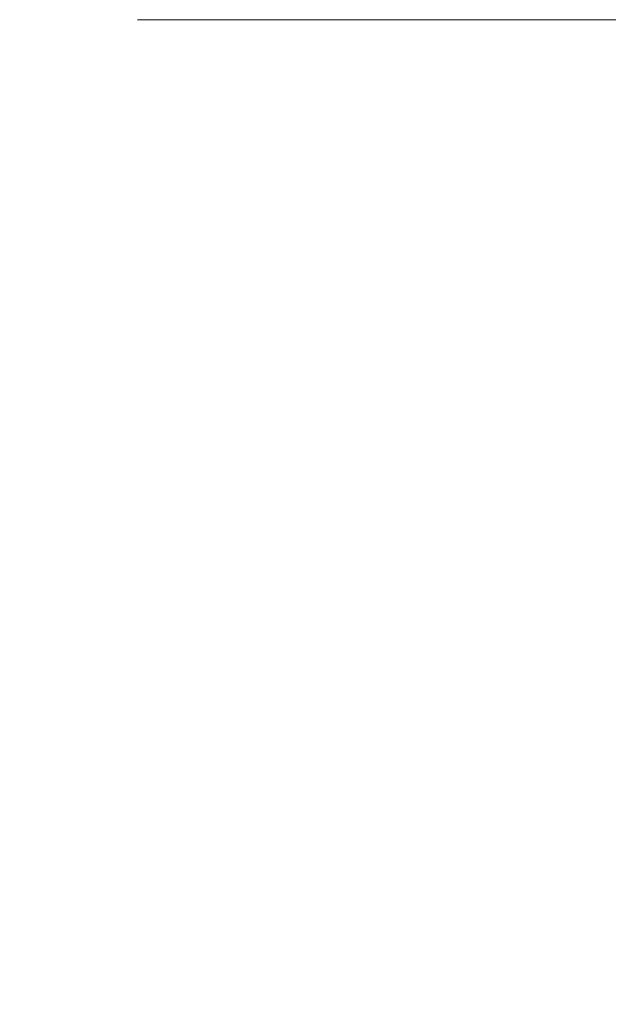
# Model space of a CAD drawing. Header units: inches. Extents: x 1 to 669, y 0 to 417.
# Tile 352 of 448: x 326.76 to 330.67, y 280.48 to 287. Entities that reach past the tile are written whole.
import ezdxf

# ---------------------------------------------------------------- set-up
doc = ezdxf.new("R2010")
doc.units = ezdxf.units.IN
doc.header["$LTSCALE"] = 12
doc.header["$MEASUREMENT"] = 0
doc.header["$PDMODE"] = 1
doc.layers.get('Defpoints').update_dxf_attribs({"linetype": 'CONTINUOUS'})
doc.layers.add('D', color=2, linetype='CONTINUOUS')
doc.styles.get("Standard").update_dxf_attribs({"font": 'SIMPLEX.SHX', "width": 0.875})
doc.dimstyles.new('STANDARD$0', dxfattribs={"dimscale": 32, "dimtxt": 0.09375, "dimasz": 0.0625, "dimexe": 0.03125, "dimexo": 0.03125, "dimgap": 0.03125, "dimtad": 1, "dimtih": 1, "dimtoh": 1, "dimdec": 4, "dimzin": 12, "dimdsep": 46, "dimlunit": 5, "dimtxsty": 'Standard', "dimcen": -0.03125, "dimclrd": 256, "dimclre": 256, "dimclrt": 256, "dimadec": 0, "dimazin": 0, "dimtfac": 0.875, "dimtdec": 4, "dimtofl": 0, "dimtmove": 0, "dimatfit": 3, "dimfxl": 1, "dimtolj": 1, "dimtzin": 12, "dimlwd": 13, "dimlwe": 13, "dimarcsym": 0})

# ---------------------------------------------------------------- blocks, each defined once
blk = doc.blocks.new('*D70')
at = {"layer": 'D', "lineweight": 13, "transparency": 16777216}
for p, q in [((327.5446, 287.0038), (425.2048, 287.0038)), ((424.2048, 285.0038), (424.2048, 231.3716)), ((424.2048, 167.621), (424.2048, 223.2466)), ((370.1312, 165.621), (425.2048, 165.621))]:
    blk.add_line(p, q, dxfattribs=at)
at = {"layer": 'D', "transparency": 16777216}
for points in [[(423.8715, 285.0038), (424.5382, 285.0038), (424.2048, 287.0038)], [(423.8715, 167.621), (424.5382, 167.621), (424.2048, 165.621)]]:
    blk.add_solid(points, dxfattribs=at)
at = {"layer": 'Defpoints', "color": 0, "transparency": 16777216}
for p in [(326.5446, 287.0038), (369.1312, 165.621), (424.2048, 165.621)]:
    blk.add_point(p, dxfattribs=at)
at = {"layer": 'D', "transparency": 16777216, "insert": (424.2048, 227.3091), "char_height": 3, "attachment_point": 5}
blk.add_mtext('\\A1;121{\\H0.875x;\\S1/2;}{}{\\C2;%%p1}', dxfattribs=at)

msp = doc.modelspace()

# ---------------------------------------------------------------- dimensions: what is measured, and where the dimension line sits
at = {"layer": 'D'}
dim = msp.add_linear_dim(base=(424.20482, 165.62097), p1=(326.54465, 287.0038), p2=(369.1312, 165.62097), angle=90, text='<>{}{\\C2;%%p1}', dimstyle='STANDARD$0', override={"dimdec": 1, "dimtp": 1, "dimtm": 1, "dimarcsym": 1}, dxfattribs=at)
dim.commit()
dim.dimension.update_dxf_attribs({"geometry": '*D70', "text_midpoint": (424.20482, 227.30911), "dimtype": 160})

doc.saveas('drawing.dxf')
